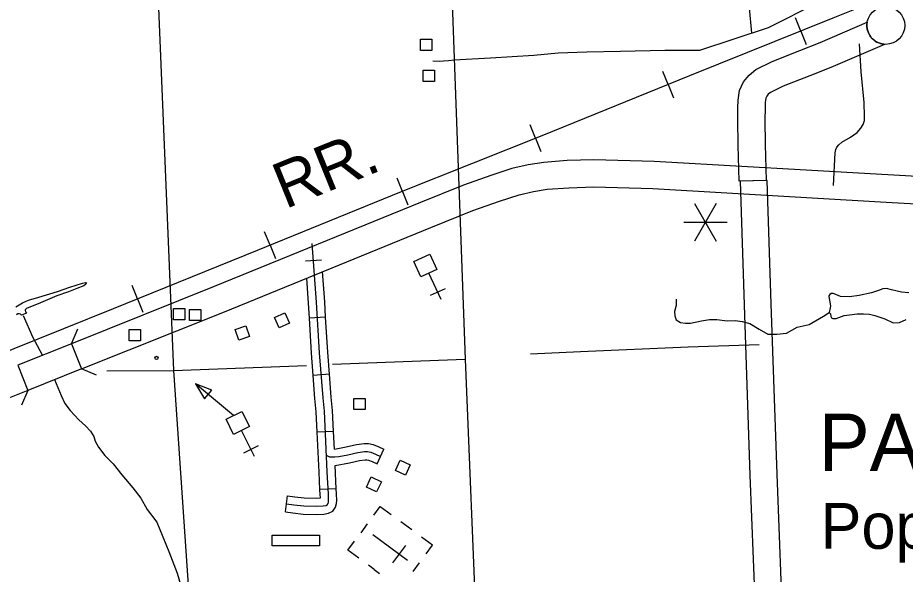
# Model space of a CAD drawing. Extents: x 1084508 to 1142749, y 1057638 to 1093403.
# Drawn here: x 1126845 to 1129416, y 1083769 to 1085380 of the extents above; entities that cross this region are included whole.
import ezdxf

# ---------------------------------------------------------------- set-up
doc = ezdxf.new("R2010")
doc.units = 0
for name, color, linetype in [('Level 10', 7, 'Continuous'), ('Level 15', 7, 'Continuous'), ('Level 24', 7, 'Continuous'), ('Level 31', 7, 'Continuous'), ('Level 32', 7, 'Continuous'), ('Level 33', 7, 'Continuous'), ('Level 34', 7, 'Continuous'), ('Level 35', 7, 'Continuous'), ('Level 37', 7, 'Continuous'), ('Level 40', 7, 'Continuous'), ('Level 48', 7, 'Continuous'), ('Level 5', 7, 'Continuous'), ('Level 56', 7, 'Continuous'), ('Level 57', 7, 'Continuous'), ('Level 6', 7, 'Continuous')]:
    doc.layers.add(name, color=color, linetype=linetype)

msp = doc.modelspace()

# ---------------------------------------------------------------- linework, layer by layer
at = {"layer": 'Level 10'}
for p, q in [((1129012.7, 1084909.2), (1128934.2, 1084907.4)), ((1129015.6, 1084909.4), (1128937.1, 1084906.9))]:
    msp.add_line(p, q, dxfattribs=at)
for points in [[(1128934.2, 1084907.4), (1128931.8, 1085011.5), (1128930.9, 1085084.9), (1128931.1, 1085119.5), (1128932.2, 1085141.8), (1128936, 1085169.3), (1128947.4, 1085194.6), (1128963.2, 1085214.2), (1128982.9, 1085230.3), (1129029.8, 1085253.6), (1129110.1, 1085285), (1129169.5, 1085308.9), (1129305.2, 1085367.1)], [(1129355.3, 1085303.2), (1129199.7, 1085236.5), (1129139.1, 1085212), (1129061.6, 1085181.7), (1129025.7, 1085163.9), (1129019.1, 1085158.6), (1129014.8, 1085153.2), (1129012.2, 1085147.4), (1129010.4, 1085134.5), (1129009.5, 1085117.2), (1129009.4, 1085085.2), (1129010.3, 1085012.9), (1129012.7, 1084909.2)], [(1128937.1, 1084906.9), (1128948.8, 1084548.8), (1128966, 1084056.1), (1128984.6, 1083569), (1129001.7, 1083095.4), (1129027.9, 1082625), (1129039.3, 1082452.2)], [(1129117.6, 1082457.3), (1129106.2, 1082629.7), (1129080.1, 1083099), (1129063, 1083571.9), (1129044.5, 1084058.9), (1129027.2, 1084551.4), (1129015.6, 1084909.4)]]:
    msp.add_lwpolyline(points, dxfattribs=at)
msp.add_arc((1129359.4, 1085358), 54.9, 170.4416, 265.7611, dxfattribs=at)
at = {"layer": 'Level 15'}
for p, q in [((1127000.6, 1084436.2), (1127029.7, 1084363.3)), ((1126845.4, 1084374.1), (1126874.6, 1084301.2))]:
    msp.add_line(p, q, dxfattribs=at)
for points in [[(1130376.9, 1085161.8), (1130010.7, 1084978.6), (1129967.4, 1084960.5), (1129913.8, 1084943.5), (1129855.4, 1084928.9), (1129804, 1084919), (1129746.1, 1084911.7), (1129671.1, 1084907.8), (1129364.8, 1084924.9), (1128688.1, 1084964.2), (1128513.4, 1084969), (1128436.8, 1084966.5), (1128369.3, 1084961.5), (1128323.7, 1084954.2), (1128276.5, 1084943.5), (1128215.5, 1084923.1), (1128135.9, 1084895.4), (1128012.2, 1084845.7), (1127414.5, 1084601.9), (1127000.6, 1084436.2)], [(1127029.7, 1084363.3), (1127443.9, 1084529.1), (1128041.7, 1084773), (1128163.4, 1084821.9), (1128240.8, 1084848.8), (1128297.7, 1084867.8), (1128338.7, 1084877.1), (1128378.3, 1084883.5), (1128441, 1084888.1), (1128513.6, 1084890.5), (1128684.8, 1084885.8), (1129360.4, 1084846.6), (1129671, 1084829.2), (1129753, 1084833.5), (1129816.3, 1084841.4), (1129872.3, 1084852.2), (1129935.2, 1084867.9), (1129994.5, 1084886.7), (1130043.4, 1084907.2), (1130412, 1085091.6)], [(1127000.6, 1084436.2), (1126845.4, 1084374.1)], [(1127029.7, 1084363.3), (1126874.6, 1084301.2)], [(1126874.6, 1084301.2), (1126052.9, 1083972.4), (1125752.3, 1083850.9), (1125378, 1083699.6), (1124794.1, 1083468.1), (1123447.4, 1082925.9), (1122975.7, 1082734.8), (1122795.7, 1082656.9), (1122634.5, 1082583.9), (1122527.1, 1082539.8)]]:
    msp.add_lwpolyline(points, dxfattribs=at)
at = {"layer": 'Level 24'}
msp.add_circle((1129359.4, 1085358), 54.9, dxfattribs=at)
at = {"layer": 'Level 31'}
msp.add_lwpolyline([(1128109.7, 1085257.5), (1128093.1, 1085255.7), (1128078.8, 1085254.3), (1128067.9, 1085253.9), (1128047.7, 1085254.3)], dxfattribs=at)
at = {"layer": 'Level 32'}
for p, q in [((1127725.5, 1084678.7), (1127678.5, 1084675.3)), ((1127737, 1084513.1), (1127690, 1084510.2)), ((1127748.1, 1084348.1), (1127701.1, 1084344.5)), ((1127759.9, 1084182.1), (1127712.9, 1084179.9)), ((1127620.6, 1083949.4), (1127626.6, 1083996.1)), ((1127767.8, 1084016.6), (1127720.7, 1084014.4))]:
    msp.add_line(p, q, dxfattribs=at)
for points in [[(1127623.6, 1083972.8), (1127645.3, 1083970), (1127673.5, 1083966.6), (1127711.2, 1083965.5), (1127729.5, 1083966.6), (1127738.3, 1083967.9), (1127741.9, 1083969.8), (1127744.1, 1083973.2), (1127745.2, 1083977.3), (1127745.5, 1083982.3), (1127744.9, 1084000.6), (1127741.9, 1084065.8), (1127733.6, 1084240.8), (1127729.7, 1084279.7), (1127719.7, 1084410.1), (1127710.8, 1084556.3), (1127698.4, 1084726.2)], [(1127737, 1084513.1), (1127734.3, 1084557.8), (1127728, 1084645)], [(1127690, 1084510.2), (1127683, 1084626.6)], [(1127701.1, 1084344.5), (1127696.2, 1084408.5), (1127690, 1084510.2)], [(1127748.1, 1084348.1), (1127743.2, 1084411.7), (1127737, 1084513.1)], [(1127712.9, 1084179.9), (1127710.1, 1084239.1), (1127706.2, 1084277.7), (1127701.1, 1084344.5)], [(1127759.9, 1084182.1), (1127757.1, 1084242.6), (1127753.1, 1084281.8), (1127748.1, 1084348.1)], [(1127720.7, 1084014.4), (1127718.4, 1084064.7), (1127712.9, 1084179.9)], [(1127762.3, 1084131.1), (1127759.9, 1084182.1)], [(1127762.3, 1084131.1), (1127796.5, 1084137.7), (1127826.6, 1084144.5), (1127848.3, 1084147.4), (1127860.8, 1084147.4), (1127874.8, 1084144.9), (1127890.9, 1084138.2), (1127905.7, 1084131.3)], [(1127764.6, 1084083.6), (1127806.2, 1084091.6), (1127834.9, 1084098.1), (1127851.4, 1084100.3), (1127856.7, 1084100.3), (1127861.5, 1084099.4), (1127872, 1084095.1), (1127886, 1084088.6), (1127905.7, 1084131.3)], [(1127739.6, 1084113.9), (1127742.6, 1084111.3), (1127748.1, 1084108.8), (1127753.7, 1084108.6), (1127763.6, 1084108.6), (1127775.6, 1084109.7), (1127801.3, 1084114.7), (1127830.7, 1084121.3), (1127849.9, 1084123.8), (1127858.7, 1084123.8), (1127868.2, 1084122.2), (1127881.5, 1084116.6), (1127895.9, 1084110)], [(1127767.8, 1084016.6), (1127764.6, 1084083.6)], [(1127620.6, 1083949.4), (1127642.4, 1083946.6), (1127671.8, 1083943.1), (1127711.6, 1083942), (1127731.9, 1083943.2), (1127745.8, 1083945.2), (1127758.2, 1083951.9), (1127765.8, 1083963.3), (1127768.6, 1083973.6), (1127769, 1083982), (1127768.5, 1084001.5), (1127767.8, 1084016.6)], [(1127626.6, 1083996.1), (1127648.1, 1083993.3), (1127675.3, 1083990.2), (1127710.9, 1083989.1), (1127721.7, 1083989.8), (1127721.4, 1083999.7), (1127720.7, 1084014.4)]]:
    msp.add_lwpolyline(points, dxfattribs=at)
at = {"layer": 'Level 33'}
for points in [[(1128971.1, 1085335.4), (1128964.9, 1085408.8), (1128960.6, 1085458.8), (1128958.4, 1085464.4), (1128953.2, 1085470.6), (1128950.8, 1085474.7), (1128946.4, 1085518.2), (1128944.8, 1085625), (1128944, 1085684.8), (1128946.1, 1085697.6), (1128949.9, 1085705), (1128957.8, 1085709.3), (1128970.3, 1085712.1), (1128998.6, 1085714), (1129069, 1085716.4), (1129153.5, 1085719.7), (1129338.7, 1085730), (1129359.6, 1085731.1)], [(1129332.4, 1085477.7), (1129164.4, 1085423.9), (1129018.7, 1085351), (1128819.5, 1085285.8), (1128719.6, 1085285.8), (1128591, 1085282.5), (1128493.5, 1085280.1), (1128410.4, 1085277.2), (1128340, 1085270.7), (1128214.7, 1085262.9), (1128109.7, 1085257.5)], [(1129207.9, 1084894.7), (1129212.5, 1084988.6), (1129214.8, 1084998.4), (1129217.8, 1085005.2), (1129223.1, 1085012), (1129232.1, 1085019.5), (1129257.1, 1085034.7), (1129275.9, 1085048.3), (1129287.3, 1085060.3), (1129294.1, 1085070.9), (1129297.8, 1085082.3), (1129297.8, 1085094.3), (1129297.1, 1085134.4), (1129288, 1085223.5), (1129283.4, 1085304.8)]]:
    msp.add_lwpolyline(points, dxfattribs=at)
at = {"layer": 'Level 34'}
msp.add_lwpolyline([(1128330.5, 1084407.2), (1128474.7, 1084414), (1128787.4, 1084427.6), (1128992.1, 1084434.4)], dxfattribs=at)
at = {"layer": 'Level 35'}
for points in [[(1126839.9, 1084543.4), (1126858.7, 1084554.6), (1126876.7, 1084562.2), (1126906.1, 1084571.5), (1126960.7, 1084587.5), (1126996.5, 1084600.3), (1127033.1, 1084611.6), (1127041.2, 1084613.7), (1127044.1, 1084612.2), (1127043, 1084609), (1127036.6, 1084604.1), (1127016.2, 1084595.9), (1126992.7, 1084586.3), (1126958.7, 1084574.7), (1126904.6, 1084552), (1126887.5, 1084545), (1126870.9, 1084538.3), (1126866.9, 1084534.6), (1126866.9, 1084532.5), (1126868.1, 1084529), (1126870.5, 1084524.5), (1126856.7, 1084518.8), (1126853.7, 1084522.1), (1126849.4, 1084523), (1126846, 1084522.9), (1126841.3, 1084520.4)], [(1129425.6, 1084583.9), (1129404.6, 1084585.4), (1129375.8, 1084592.2), (1129361.7, 1084596.2), (1129350.8, 1084595.1), (1129338.2, 1084590.4), (1129318.3, 1084583.9), (1129281.9, 1084576), (1129254.4, 1084572), (1129228.4, 1084573.5), (1129214.7, 1084578.9), (1129207.1, 1084581.4), (1129201.3, 1084581.4), (1129197, 1084578.9), (1129194.8, 1084575.3), (1129194.8, 1084572.7), (1129199.2, 1084545.6), (1129198.1, 1084540.2), (1129194.9, 1084526.7)], [(1128752.2, 1084565.4), (1128752.2, 1084547.4), (1128747.2, 1084530), (1128747.9, 1084517), (1128752.2, 1084505.5), (1128765.2, 1084498.2), (1128778.9, 1084496.1), (1128794.1, 1084496.1), (1128825.9, 1084502.6), (1128849, 1084506.9), (1128869.9, 1084506.9), (1128900.3, 1084502.6), (1128923.4, 1084504), (1128942.9, 1084501.1), (1128966, 1084495.3), (1128992.7, 1084478), (1129018, 1084463.5), (1129044, 1084463.5), (1129072.1, 1084467.2), (1129102.5, 1084483.8), (1129137.1, 1084492.4), (1129178.5, 1084515.8), (1129194.9, 1084526.7)], [(1126861.3, 1084518.4), (1126888.9, 1084454.4), (1126901.2, 1084430.8), (1126916.7, 1084402.6)], [(1129194.9, 1084526.7), (1129199.1, 1084522.9), (1129199.8, 1084515.6), (1129202, 1084511.7), (1129206.3, 1084509.1), (1129215.7, 1084509.5), (1129238.8, 1084518.2), (1129254.3, 1084519.6), (1129276, 1084523.2), (1129294.4, 1084522.9), (1129311.7, 1084521.8), (1129328, 1084517.8), (1129356.5, 1084508.1), (1129381.1, 1084497.2), (1129399.1, 1084497.9), (1129417.9, 1084506.3)], [(1126952.1, 1084332.3), (1126971.4, 1084285.9), (1126981.8, 1084263.5), (1126997.5, 1084242.6), (1127022.1, 1084215.7), (1127041.5, 1084198.6), (1127055.7, 1084182.9), (1127066.2, 1084167.2), (1127069.9, 1084153.8), (1127079.6, 1084136.6), (1127097.5, 1084112.7), (1127122.1, 1084088.1), (1127146.8, 1084056.7), (1127178.8, 1084018.6), (1127202, 1083988.8), (1127220.6, 1083956.6), (1127248.3, 1083919.3), (1127282.6, 1083834.2), (1127307.2, 1083771.5), (1127331.1, 1083690.1)]]:
    msp.add_lwpolyline(points, dxfattribs=at)
at = {"layer": 'Level 37'}
for points in [[(1127000.6, 1084436.2), (1127019.1, 1084479.5)], [(1127073, 1084344.8), (1127029.7, 1084363.3)], [(1126874.6, 1084301.2), (1126856, 1084258)]]:
    msp.add_lwpolyline(points, dxfattribs=at)
at = {"layer": 'Level 40'}
for p, q in [((1129113.1, 1085341.3), (1129097.6, 1085379.7)), ((1129113.1, 1085341.3), (1129128.6, 1085302.9)), ((1128728.8, 1085186.5), (1128713.3, 1085224.9)), ((1128728.8, 1085186.5), (1128744.3, 1085148.1)), ((1128344.7, 1085031.2), (1128329.3, 1085069.7)), ((1128344.7, 1085031.2), (1128360.1, 1084992.7)), ((1127960, 1084877.3), (1127944.6, 1084915.8)), ((1127960, 1084877.3), (1127975.4, 1084838.8)), ((1127576, 1084721.6), (1127560.4, 1084760)), ((1127576, 1084721.6), (1127591.6, 1084683.2)), ((1127192, 1084566.2), (1127176.4, 1084604.6)), ((1127192, 1084566.2), (1127207.5, 1084527.8))]:
    msp.add_line(p, q, dxfattribs=at)
msp.add_lwpolyline([(1134040, 1087322.6), (1133385.5, 1087060.5), (1132774.6, 1086815.6), (1132287.4, 1086618.2), (1132106.2, 1086544.7), (1131884.5, 1086455.1), (1131694, 1086378.2), (1131299.9, 1086218.4), (1130887.2, 1086053.2), (1130472, 1085886.7), (1130052.9, 1085718), (1129626.3, 1085547.7), (1129206, 1085378.7), (1128791.2, 1085211.7), (1128362.9, 1085038.5), (1127956.1, 1084875.8), (1127539.2, 1084706.7), (1127121.4, 1084537.7), (1126688.9, 1084363.6)], dxfattribs=at)
msp.add_lwpolyline([(1134040, 1087322.6), (1133385.5, 1087060.5), (1132774.6, 1086815.6), (1132287.4, 1086618.2), (1132106.2, 1086544.7), (1131884.5, 1086455.1), (1131694, 1086378.2), (1131299.9, 1086218.4), (1130887.2, 1086053.2), (1130472, 1085886.7), (1130052.9, 1085718), (1129626.3, 1085547.7), (1129206, 1085378.7), (1128791.2, 1085211.7), (1128362.9, 1085038.5), (1127956.1, 1084875.8), (1127539.2, 1084706.7), (1127121.4, 1084537.7), (1126688.9, 1084363.6)], dxfattribs=at)
at = {"layer": 'Level 48'}
for p, q in [((1128868.3, 1084842.2), (1128805.5, 1084733.4)), ((1128805.5, 1084842.2), (1128868.3, 1084733.4)), ((1128774.1, 1084787.8), (1128899.7, 1084787.8))]:
    msp.add_line(p, q, dxfattribs=at)
at = {"layer": 'Level 5'}
for points in [[(1127241.1, 1085688.9), (1127296.7, 1084358.6)], [(1127756.7, 1084376.7), (1128141, 1084391.7)], [(1127103.6, 1084357.7), (1127296.7, 1084358.6)], [(1127296.7, 1084358.6), (1127681.8, 1084373.7)], [(1127296.7, 1084358.6), (1127347, 1083624.5), (1127358.4, 1083319.3), (1127365.9, 1082712.7)]]:
    msp.add_lwpolyline(points, dxfattribs=at)
at = {"layer": 'Level 56'}
for points in [[(1128011.7, 1085285), (1128011.7, 1085317.7), (1128044.5, 1085317.7), (1128044.5, 1085285)], [(1128019.9, 1085196), (1128019.9, 1085228.6), (1128052.7, 1085228.6), (1128052.7, 1085196)], [(1127296.3, 1084505.5), (1127296.3, 1084538.2), (1127329.1, 1084538.2), (1127329.1, 1084505.5)], [(1127343.2, 1084503.1), (1127343.2, 1084535.8), (1127376, 1084535.8), (1127376, 1084503.1)], [(1127632, 1084495.5), (1127602, 1084482.5), (1127589, 1084512.6), (1127619, 1084525.5)], [(1127506.3, 1084488), (1127516.6, 1084456.9), (1127485.5, 1084446.7), (1127475.2, 1084477.7)], [(1127168.1, 1084445), (1127168.1, 1084477.6), (1127200.9, 1084477.6), (1127200.9, 1084445)], [(1127819, 1084245.4), (1127819, 1084278), (1127851.8, 1084278), (1127851.8, 1084245.4)], [(1127968.5, 1084055.8), (1127938.9, 1084069.6), (1127952.7, 1084099.3), (1127982.3, 1084085.5)], [(1127884.8, 1084007.2), (1127855.2, 1084021), (1127869, 1084050.7), (1127898.6, 1084036.8)], [(1127582.1, 1083850.7), (1127582.1, 1083882.1), (1127719.4, 1083882.1), (1127719.4, 1083850.7)]]:
    msp.add_lwpolyline(points, close=True, dxfattribs=at)
at = {"layer": 'Level 57'}
for p, q in [((1128071.4, 1084564), (1128036.1, 1084640.8)), ((1128082.9, 1084595.2), (1128040.2, 1084575.6)), ((1127531.2, 1084109.3), (1127493.4, 1084184.9)), ((1127541.7, 1084140.9), (1127499.6, 1084119.8)), ((1127986.4, 1083897.4), (1127954.9, 1083920.8)), ((1127857.7, 1083914.4), (1127839, 1083889.2)), ((1127974.6, 1083808.5), (1127873.7, 1083883.3)), ((1127924.1, 1083845.9), (1127924.1, 1083845.9)), ((1127924.1, 1083845.9), (1127924.1, 1083845.9)), ((1127968, 1083852.4), (1127930.5, 1083801.7)), ((1127877.4, 1083782.9), (1127861.4, 1083794.7)), ((1127990.3, 1083777), (1128009, 1083802.3)), ((1127877.4, 1083782.9), (1127892.9, 1083771.3))]:
    msp.add_line(p, q, dxfattribs=at)
for points in [[(1128038.7, 1084695.9), (1128059.2, 1084651.4), (1128013.1, 1084630.2), (1127992.6, 1084674.7)], [(1127386.7, 1084276.8), (1127407.1, 1084301.5), (1127359.9, 1084319.8)], [(1127494.3, 1084240.1), (1127516.2, 1084196.3), (1127470.7, 1084173.6), (1127448.8, 1084217.4)]]:
    msp.add_lwpolyline(points, close=True, dxfattribs=at)
for points in [[(1127470.4, 1084228.2), (1127359.9, 1084319.8)], [(1127876.5, 1083939.8), (1127895.2, 1083965), (1127926.8, 1083941.6)], [(1128027.8, 1083827.6), (1128046.5, 1083852.8), (1128015, 1083876.2)], [(1127833.3, 1083815.6), (1127801.8, 1083838.9), (1127820.4, 1083864.2)]]:
    msp.add_lwpolyline(points, dxfattribs=at)
msp.add_circle((1127247.2, 1084395.1), 4.71, dxfattribs=at)
at = {"layer": 'Level 6'}
msp.add_lwpolyline([(1128082.7, 1086003), (1128141, 1084391.7), (1128208.6, 1082739.1), (1129051.3, 1082765.6), (1130306.8, 1082815.9), (1130291.1, 1083266.4)], dxfattribs=at)

# ---------------------------------------------------------------- texts
at = {"layer": 'Level 40'}
msp.add_text('RR.', height=132.58, rotation=22.0561, dxfattribs=at).set_placement((1127619.8, 1084825.4))
at = {"layer": 'Level 6'}
for s, height, p in [('PALESTINE', 165.73, (1129164.8, 1084068.1)), ('Pop. 681', 132.58, (1129170.5, 1083842.5))]:
    msp.add_text(s, height=height, dxfattribs=at).set_placement(p)

doc.saveas('drawing.dxf')
